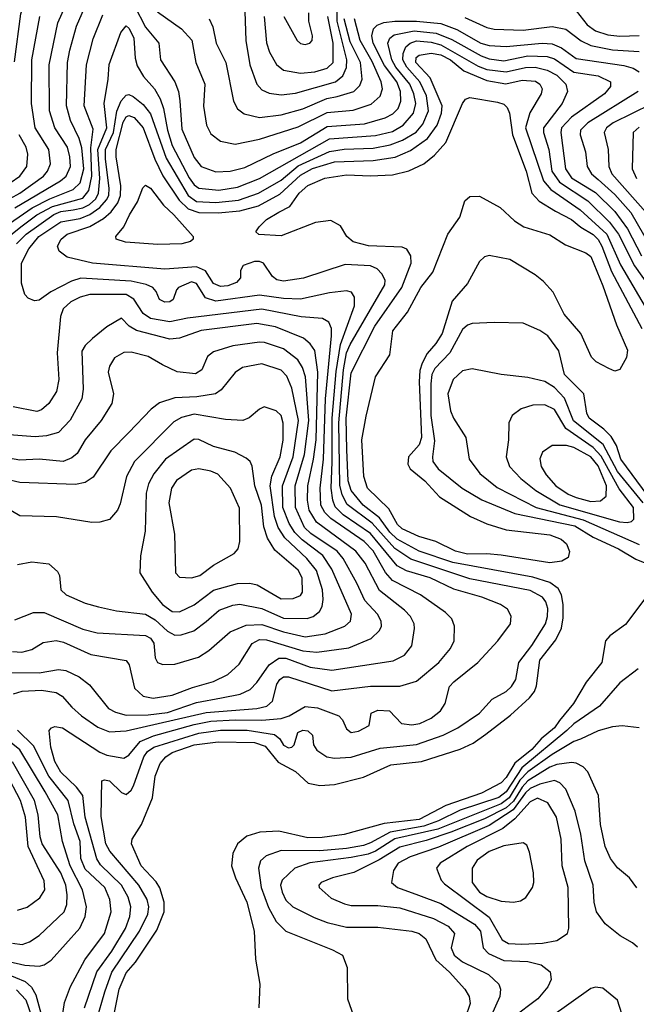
# Model space of a CAD drawing. Extents: x 997026 to 1115308, y 536381 to 619039.
# Tile 392 of 484: x 1065434 to 1067983, y 591862 to 595931. Entities that reach past the tile are written whole.
import ezdxf

# ---------------------------------------------------------------- set-up
doc = ezdxf.new("R2010")
doc.units = 0

msp = doc.modelspace()

# ---------------------------------------------------------------- linework, layer by layer
at = {"layer": '0CON20XD'}
for points in [[(1065412.6, 595757.4), (1065439.4, 595955), (1065493.6, 596115), (1065497.7, 596205), (1065481.9, 596255), (1065438.7, 596325), (1065395, 596357.6)], [(1065415, 595153.7), (1065602.7, 595265), (1065627, 595285), (1065644.8, 595325), (1065642.2, 595365), (1065631.6, 595405), (1065580, 595485), (1065558.1, 595555), (1065555.9, 595745), (1065592.1, 595917.9), (1065652.1, 596055)], [(1065243.5, 594986.5), (1065486.1, 595153.9), (1065558.8, 595191.2), (1065655, 595229), (1065685, 595257.3), (1065699.4, 595315), (1065691.9, 595401.9), (1065680.8, 595440.8), (1065645.1, 595515.1), (1065628.3, 595575), (1065632.5, 595755), (1065641.9, 595805), (1065669.8, 595905), (1065729.6, 596045)], [(1065908.3, 595988.3), (1065955, 595900.8), (1066010, 595835), (1066016, 595765), (1066076.3, 595675), (1066091, 595635), (1066096.3, 595596.3), (1066105, 595479.2), (1066155, 595362.1), (1066185, 595324), (1066245, 595302.4), (1066305, 595305.2), (1066365, 595320.7), (1066482.5, 595377.5), (1066595, 595422.9), (1066705, 595490.6), (1066859, 595501), (1066944.6, 595525.4), (1066977.2, 595542.8), (1066998.7, 595565), (1067009.3, 595595), (1067008.2, 595635), (1066992.7, 595675), (1066942, 595742), (1066895.1, 595835), (1066889.8, 595865), (1066896.9, 595893.1), (1066911.4, 595908.6), (1066940, 595920), (1066984.9, 595925.1), (1067075, 595925.1), (1067175.1, 595915.1), (1067241.2, 595891.2), (1067340, 595835), (1067375, 595824.3), (1067445, 595820.3), (1067594.3, 595834.3), (1067635, 595831.3), (1067674.5, 595814.5), (1067735, 595771), (1067931.8, 595741.8), (1067970.7, 595730.7), (1067995, 595715.4)], [(1066364.8, 595965), (1066369.3, 595845), (1066385.2, 595745.2), (1066414, 595665), (1066435, 595640.8), (1066465, 595628.2), (1066515, 595621.4), (1066575, 595627.2), (1066740.4, 595675), (1066770.4, 595699.6), (1066785.9, 595734.1), (1066786.9, 595765), (1066746.2, 595925), (1066746, 595965)], [(1067735, 595968.5), (1067779.9, 595909.9), (1067814.9, 595884.9), (1067865, 595868.8), (1067915, 595863), (1067995, 595866.4)], [(1065395, 595192.8), (1065435, 595214.6), (1065533.4, 595285), (1065549.8, 595305), (1065561.6, 595335), (1065554.8, 595395), (1065498.5, 595485), (1065483.4, 595585), (1065485.2, 595765), (1065517.3, 595945)], [(1065438.6, 595075), (1065504.7, 595125.3), (1065570.1, 595159.9), (1065695, 595193.3), (1065720.7, 595225), (1065732.9, 595285), (1065728.1, 595401.9), (1065738.4, 595478.4), (1065700.4, 595575), (1065710.4, 595745), (1065737.9, 595852.1), (1065778.7, 595951.4)], [(1066004.2, 595964.2), (1066103.7, 595893.7), (1066146.4, 595846.4), (1066162.3, 595755), (1066199.6, 595665), (1066194, 595574), (1066206.2, 595495), (1066225, 595459.5), (1066265, 595429.6), (1066325, 595416.6), (1066425, 595437.5), (1066585, 595488.5), (1066705, 595548.4), (1066812.2, 595557.8), (1066887.2, 595582.8), (1066924.1, 595615), (1066934.3, 595645.7), (1066928.9, 595675), (1066891, 595759), (1066842.1, 595845), (1066818.1, 595935)], [(1066217.9, 595935), (1066232.2, 595902.2), (1066247.1, 595835), (1066286.9, 595755), (1066318.2, 595595), (1066335, 595563.5), (1066361.7, 595541.7), (1066425, 595527), (1066515, 595537.8), (1066605, 595562.5), (1066704.5, 595605.5), (1066746.2, 595613.8), (1066816, 595635), (1066840.9, 595659.1), (1066850.4, 595685), (1066843, 595755), (1066800, 595840), (1066775.2, 595935)], [(1066444.8, 595945), (1066455, 595836.2), (1066467.1, 595797.1), (1066495.8, 595745.8), (1066525, 595722.1), (1066595, 595709.8), (1066654.5, 595715.5), (1066705, 595730.4), (1066730.2, 595755), (1066729.9, 595835), (1066708.7, 595945)], [(1066526.4, 595945), (1066581.9, 595845), (1066595, 595833.5), (1066615, 595828.9), (1066633.8, 595835), (1066642.9, 595845), (1066644.4, 595865), (1066629.6, 595925), (1066629.8, 595959.8)], [(1067275, 595940), (1067365, 595898.7), (1067395, 595892.8), (1067515, 595888), (1067635, 595902.8), (1067691.9, 595891.9), (1067754.6, 595844.6), (1067795.1, 595825.1), (1067885, 595807), (1067995, 595799.9)], [(1065421.1, 595005), (1065461.6, 595045), (1065575, 595126.8), (1065605, 595139.1), (1065655, 595145.4), (1065695, 595153.4), (1065722.5, 595167.5), (1065748.5, 595191.5), (1065760, 595215), (1065765.1, 595275), (1065757.5, 595395), (1065794.9, 595485), (1065782.9, 595585), (1065800.6, 595685), (1065804.1, 595745.9), (1065852.1, 595877.9), (1065875, 595905.4), (1065887.5, 595895), (1065905.6, 595855), (1065911.7, 595771.7), (1065920, 595740), (1065946.1, 595696.1), (1065991.7, 595645), (1066014.6, 595604.6), (1066029.4, 595565), (1066045.4, 595475), (1066065, 595412), (1066135, 595277.5), (1066155, 595249), (1066175, 595235.6), (1066257.4, 595227.4), (1066335, 595238.9), (1066425, 595274.5), (1066715, 595438.9), (1066905, 595452.1), (1066975, 595469.7), (1067019.6, 595495), (1067062.7, 595545), (1067071.3, 595585), (1067063.6, 595625), (1067046.8, 595665), (1066989.8, 595735), (1066972.8, 595765), (1066955.9, 595835), (1066963.9, 595855), (1066981.8, 595868.2), (1067065, 595885.7), (1067155.8, 595875.8), (1067220.1, 595850.1), (1067341.9, 595781.9), (1067375, 595769.9), (1067435, 595761.8), (1067535, 595782.6), (1067615, 595779.6), (1067645, 595769), (1067724.3, 595714.3), (1067825, 595700), (1067876.2, 595675), (1067876.9, 595655), (1067851.6, 595625), (1067715, 595528.9), (1067674.5, 595485), (1067671.5, 595465), (1067690.2, 595315), (1067715, 595277.9), (1067815, 595217.2), (1067895, 595138.8), (1067947.1, 595067.1), (1068005, 594956.1)], [(1067087.7, 593022.3), (1067135.2, 593044.8), (1067173.8, 593075), (1067192.7, 593105), (1067211.5, 593175), (1067228.5, 593195), (1067327.9, 593275), (1067410.5, 593365), (1067463.3, 593435), (1067466.3, 593466.3), (1067450, 593495), (1067422, 593515), (1067344.2, 593545), (1067228.3, 593578.3), (1067131.5, 593625), (1067033.6, 593653.6), (1066994.9, 593674.9), (1066885, 593807.4), (1066771.7, 593885), (1066738.1, 593918.1), (1066728.1, 593945), (1066721.8, 593995), (1066725.7, 594104.3), (1066726, 594285), (1066742.5, 594477.5), (1066760.6, 594589.4), (1066818.6, 594748.6), (1066818.2, 594785), (1066805.3, 594805.3), (1066785, 594810.8), (1066715, 594802.5), (1066595, 594776.3), (1066525, 594778.9), (1066425, 594793.1), (1066245, 594768.2), (1066201.9, 594781.9), (1066165, 594840.5), (1066145, 594847.9), (1066090.8, 594825), (1066082, 594815), (1066068.8, 594775), (1066055, 594766), (1066035, 594764.5), (1066012, 594775), (1065998.3, 594808.3), (1065984.2, 594825), (1065957.5, 594837.5), (1065895, 594850.2), (1065687.3, 594862.7), (1065649.2, 594850.8), (1065562.8, 594807.2), (1065515, 594772.7), (1065495, 594769.4), (1065470, 594780), (1065455.7, 594795), (1065442.3, 594842.3), (1065441.6, 594925), (1065472.7, 594985), (1065513.1, 595035), (1065605, 595096.4), (1065685, 595110.4), (1065725, 595125.6), (1065765.4, 595154.6), (1065793.8, 595186.2), (1065802.6, 595205), (1065804.9, 595235), (1065789.4, 595355), (1065789.7, 595395), (1065822.6, 595465), (1065836.4, 595553.6), (1065853.8, 595596.2), (1065875, 595619.8), (1065885, 595621.9), (1065903.7, 595613.7), (1065945, 595580.5), (1065975, 595541.8), (1066039.3, 595359.3), (1066131.2, 595205), (1066165, 595180.2), (1066245, 595175.5), (1066338.5, 595185), (1066420.9, 595215), (1066515, 595268.2), (1066585, 595326.7), (1066715, 595387), (1066775, 595396.1), (1066895, 595400.4), (1066965.7, 595414.3), (1067016.9, 595433.1), (1067073.6, 595466.4), (1067101.1, 595498.9), (1067124.1, 595555), (1067116.1, 595616.1), (1067088.9, 595675), (1067034.4, 595735), (1067017.6, 595765), (1067018.9, 595791.1), (1067030.5, 595819.5), (1067047.8, 595835), (1067075, 595844.1), (1067135, 595838.4), (1067175, 595827.6), (1067329.6, 595739.6), (1067365, 595725.3), (1067445, 595715.8), (1067525, 595733.7), (1067565, 595734.6), (1067615, 595723.4), (1067655, 595702.3), (1067692.2, 595665), (1067698.1, 595635), (1067676.2, 595585), (1067599.2, 595485), (1067599.3, 595465), (1067621.7, 595395), (1067633.8, 595305), (1067665, 595260.4), (1067782.3, 595182.3), (1067872.5, 595095), (1067909.5, 595045), (1067975, 594913.5), (1068119.6, 594709.6)], [(1066422.1, 595162.1), (1066509.9, 595210.1), (1066595, 595289.1), (1066645, 595315.7), (1066735, 595344.2), (1066895, 595349.3), (1066986.8, 595363.2), (1067049.5, 595390.5), (1067120, 595440), (1067159.8, 595495), (1067178.3, 595545), (1067180.6, 595575), (1067130.5, 595690.5), (1067071.2, 595755), (1067073.8, 595775), (1067085.1, 595784.9), (1067135, 595792.7), (1067175, 595786.5), (1067214.4, 595765), (1067269.5, 595719.5), (1067365, 595679.6), (1067443.4, 595666.6), (1067511.3, 595681.3), (1067566.9, 595676.9), (1067584.6, 595665), (1067593.9, 595645), (1067589.3, 595625), (1067543.2, 595546.8), (1067524.8, 595485), (1067599, 595265), (1067629.5, 595229.5), (1067751.7, 595145), (1067861.1, 595045), (1067918, 594918), (1068043.6, 594705)], [(1066786.3, 594153.7), (1066784, 594285), (1066805, 594471.8), (1066902.1, 594665), (1067013.8, 594825), (1067052.8, 594925), (1067050.9, 594955), (1067035, 594982.5), (1067015, 594991.8), (1066876.6, 594996.6), (1066813, 595013), (1066786.2, 595035), (1066759.8, 595079.8), (1066720.8, 595100.8), (1066656.4, 595093.6), (1066515, 595038.6), (1066423, 595043), (1066410, 595055), (1066424, 595075), (1066454.4, 595105), (1066505, 595136), (1066550.5, 595159.5), (1066589, 595215), (1066625, 595246.5), (1066695, 595276), (1066785, 595290.8), (1066885, 595286.5), (1066975, 595290.3), (1067042.8, 595307.2), (1067104.5, 595335.5), (1067148.8, 595371.2), (1067195.5, 595424.5), (1067265.3, 595584.7), (1067277.1, 595602.9), (1067295, 595609.5), (1067408.9, 595591.1), (1067435, 595581.6), (1067449, 595569), (1067458.9, 595545), (1067471.7, 595455), (1067528.5, 595305), (1067550.8, 595215), (1067581.8, 595181.8), (1067649.5, 595140.5), (1067715, 595105.6), (1067753.3, 595073.3), (1067805, 595043.2), (1067825, 595022.8), (1067841.1, 594995), (1067880.6, 594890.6), (1068005.5, 594655)], [(1067991.2, 595635), (1067782.7, 595505), (1067752.3, 595475), (1067751.7, 595455), (1067773.5, 595385), (1067779.7, 595325), (1067798.3, 595295), (1067825, 595270.3), (1067895, 595209), (1067959.8, 595135), (1068038.7, 594998.7)], [(1068045, 595581.6), (1067886.9, 595505), (1067859.5, 595485), (1067850.8, 595465), (1067866.5, 595395), (1067870, 595325), (1067882.3, 595295), (1068031.5, 595125)], [(1065752, 591795), (1065785.8, 591914.2), (1065815.7, 591995), (1065930, 592165), (1065964.5, 592235), (1065968.8, 592265), (1065961.6, 592295), (1065926.2, 592355), (1065807, 592495), (1065790.2, 592525), (1065771.7, 592638.3), (1065774.5, 592785.5), (1065785, 592790), (1065805, 592785.5), (1065855, 592737.5), (1065875, 592728.9), (1065895, 592747.3), (1065904.5, 592765.5), (1065947.1, 592885), (1065963.2, 592906.8), (1065989.2, 592925), (1066175, 592982.9), (1066265, 592995.5), (1066375, 592995.1), (1066487.4, 592977.4), (1066509.9, 592959.9), (1066525, 592933.3), (1066545, 592922.7), (1066558.8, 592925), (1066569.2, 592935), (1066584.3, 592985), (1066605, 592995.4), (1066625, 592992.9), (1066644.2, 592975), (1066649.4, 592935), (1066662.4, 592912.4), (1066704.2, 592885), (1066735, 592879.1), (1066805, 592883.2), (1066925, 592920.2), (1067075, 592936.4), (1067185, 592974), (1067245.4, 593005), (1067335.4, 593065), (1067387.3, 593122.7), (1067445, 593154.6), (1067466.9, 593175), (1067485.4, 593205), (1067497.7, 593275), (1067550.9, 593345), (1067607.1, 593435), (1067616.6, 593465), (1067617.3, 593497.3), (1067609.2, 593525), (1067595.3, 593545), (1067545, 593571.7), (1067295, 593621), (1067051.7, 593701.7), (1066985, 593746.6), (1066890.9, 593850.9), (1066788, 593928), (1066767.9, 593967.9), (1066758.1, 594008.1), (1066754.2, 594265), (1066772.3, 594485), (1066785.8, 594555), (1066801, 594589), (1066943.5, 594835), (1066944.7, 594855), (1066931.7, 594881.7), (1066911.5, 594901.5), (1066885, 594914.7), (1066780.1, 594919.9), (1066607.5, 594862.5), (1066525, 594850.9), (1066496.9, 594856.9), (1066479.4, 594869.4), (1066441.5, 594925), (1066425, 594932.7), (1066405, 594932.7), (1066357.5, 594915), (1066347.1, 594895), (1066347.1, 594865), (1066330.6, 594845), (1066295, 594831.7), (1066265, 594828.3), (1066235, 594841.4), (1066202.8, 594892.8), (1066165, 594909.3), (1066035, 594900.7), (1065735.8, 594925.8), (1065630.2, 594950.2), (1065596.9, 594975), (1065590.4, 594995), (1065605.3, 595025), (1065630.4, 595045), (1065725, 595076.7), (1065780.7, 595109.3), (1065812.5, 595137.5), (1065840.1, 595175), (1065851.1, 595205), (1065852.1, 595245), (1065833, 595365), (1065833.6, 595395), (1065862.6, 595507.4), (1065875, 595529.6), (1065885, 595535.6), (1065907.1, 595527.1), (1065944.8, 595485), (1065993.2, 595355), (1066026.6, 595286.6), (1066094, 595185), (1066130.3, 595150.3), (1066175, 595134.1), (1066255, 595132.7), (1066345, 595141.9), (1066422.1, 595162.1)], [(1067995, 595487.4), (1067970.4, 595465), (1067965.8, 595315), (1067984.3, 595275)], [(1065395, 595257), (1065434.7, 595285), (1065463.7, 595325), (1065468.1, 595375), (1065461.1, 595405), (1065431.9, 595455)], [(1066005, 595002), (1065872.4, 595012.4), (1065832.5, 595025), (1065831.2, 595035), (1065865.3, 595074.7), (1065888, 595125), (1065921.7, 595178.3), (1065943.5, 595236.5), (1065955, 595247.1), (1065975, 595235.5), (1066028.8, 595165), (1066072, 595125), (1066151.2, 595035), (1066151.2, 595025), (1066140, 595015), (1066105, 595004.6), (1066005, 595002)], [(1067625, 593686.7), (1067425, 593718.2), (1067365, 593724.3), (1067285, 593722.8), (1067235.5, 593735), (1067154.8, 593774.8), (1067084.5, 593795), (1067015, 593826.9), (1066995.7, 593845), (1066960.3, 593910.3), (1066871.6, 593995), (1066856.7, 594043.3), (1066848.4, 594195), (1066867, 594293), (1066905.5, 594455), (1066963.9, 594546.1), (1066977.1, 594645), (1067037.3, 594722.7), (1067092, 594825), (1067141.4, 594888.6), (1067203.8, 595045), (1067253.5, 595115), (1067275, 595183.3), (1067295, 595201.2), (1067335, 595202), (1067420, 595155), (1067480.1, 595100.1), (1067517.5, 595075), (1067625, 595042.3), (1067690.8, 595000.8), (1067775, 594968.2), (1067795, 594952.9), (1067845, 594831.1), (1067900.7, 594670.7), (1067946.8, 594565), (1067942.1, 594535), (1067915, 594485.8), (1067895, 594479.2), (1067869.2, 594489.2), (1067817.6, 594517.6), (1067797.3, 594537.3), (1067754.4, 594634.4), (1067685, 594713.9), (1067640, 594805), (1067599.6, 594849.6), (1067565, 594877.3), (1067459.8, 594939.8), (1067375, 594956.2), (1067355, 594951.8), (1067335, 594932.2), (1067285, 594841.1), (1067221.8, 594768.2), (1067180.2, 594635), (1067155, 594593.2), (1067118.1, 594551.9), (1067097.9, 594512.1), (1067089, 594481), (1067086, 594435), (1067095.1, 594205), (1067085, 594174.7), (1067040.8, 594125), (1067038.9, 594095), (1067047.8, 594075), (1067109.5, 594025), (1067169.2, 593959.2), (1067297.7, 593877.7), (1067365, 593847.5), (1067445, 593822.5), (1067625, 593801.9), (1067673.1, 593785), (1067694.4, 593765), (1067707, 593733), (1067701.1, 593708.9), (1067675, 593693.1), (1067625, 593686.7)], [(1065375.8, 595025), (1065438.6, 595075)], [(1065409.2, 593145), (1065445, 593156.4), (1065525, 593160.6), (1065585, 593151.2), (1065610.5, 593135), (1065649.7, 593089.7), (1065690.4, 593055), (1065757.5, 593007.5), (1065805, 592987.7), (1065875, 592993), (1066205, 593067.8), (1066415.1, 593084.9), (1066456.5, 593095), (1066480, 593115), (1066497.3, 593185), (1066509.2, 593205), (1066525, 593216.1), (1066545, 593215.2), (1066725, 593158.3), (1066885, 593177), (1067005, 593176.8), (1067075, 593198), (1067167.5, 593275), (1067215, 593332.5), (1067230.4, 593365), (1067231.5, 593425), (1067220.4, 593455), (1067195, 593481.5), (1067090.8, 593555), (1066975, 593614), (1066946.7, 593646.7), (1066896, 593736), (1066858.3, 593775), (1066720.4, 593870.4), (1066695.4, 593895.4), (1066679.5, 593925), (1066677, 593995), (1066690.1, 594115), (1066698.8, 594365), (1066723.8, 594625), (1066722.6, 594655), (1066711.8, 594681.8), (1066686.7, 594696.7), (1066597.3, 594702.7), (1066435, 594735.7), (1066127.4, 594697.4), (1066055, 594682.3), (1065975, 594696.7), (1065945, 594717.4), (1065906.7, 594776.7), (1065875, 594795.4), (1065725, 594795.2), (1065685, 594784.8), (1065646.2, 594765), (1065614, 594736), (1065602.8, 594705), (1065589.7, 594555), (1065596, 594445), (1065586.2, 594395), (1065555.5, 594345), (1065525, 594318.5), (1065505, 594311.8), (1065408, 594332)], [(1065365, 593233), (1065515, 593232.5), (1065595, 593246.1), (1065625, 593241.6), (1065680.9, 593215), (1065722.7, 593182.7), (1065801.2, 593085), (1065829.8, 593069.8), (1065875, 593056.7), (1065965, 593058.8), (1066045, 593068.5), (1066165, 593109.4), (1066268.5, 593128.5), (1066346, 593144), (1066386.4, 593163.6), (1066415, 593191.5), (1066465.3, 593265), (1066505, 593292.2), (1066535, 593292.3), (1066635, 593255.5), (1066725, 593242.7), (1066978.4, 593281.6), (1067025.6, 593305), (1067055.8, 593344.2), (1067066.8, 593415), (1067064.6, 593435), (1067049.3, 593465), (1067025, 593491.2), (1066921.7, 593571.7), (1066862.7, 593685), (1066824, 593735), (1066661.5, 593855), (1066631, 593905), (1066624.1, 593945), (1066625.9, 594005), (1066649.4, 594115), (1066659.2, 594195), (1066666.8, 594475), (1066653.9, 594563.9), (1066635, 594592), (1066607.9, 594615), (1066492.3, 594662.3), (1066415, 594676.1), (1066185, 594646.3), (1066095, 594614.8), (1066055, 594610.6), (1065917.1, 594647.1), (1065886.9, 594665), (1065855, 594697.5), (1065795, 594661.4), (1065735, 594613.9), (1065704.7, 594585), (1065690.9, 594560.9), (1065696.8, 594405), (1065690.8, 594365), (1065643.5, 594276.5), (1065595, 594225.9), (1065545, 594211.4), (1065497.9, 594207.9), (1065172.7, 594232.7)], [(1068032.7, 593962.7), (1067918.6, 594115), (1067901.4, 594171.4), (1067879, 594209), (1067849.4, 594239.4), (1067787.8, 594285), (1067779, 594305), (1067766.1, 594385), (1067686.7, 594465), (1067663.3, 594563.3), (1067616.9, 594625), (1067585, 594647.5), (1067515, 594676.9), (1067395, 594680.6), (1067305, 594675.4), (1067285, 594668.8), (1067265, 594650.4), (1067211.9, 594555), (1067149.8, 594490.2), (1067138.6, 594465), (1067133.2, 594426.8), (1067134, 594295), (1067149.4, 594190.6), (1067140, 594125), (1067142.6, 594105), (1067164.1, 594075), (1067263.2, 593995), (1067345, 593947.6), (1067480.4, 593890.4), (1067729, 593839), (1067805, 593793), (1067909.1, 593745), (1067981.8, 593701.8), (1068052.7, 593672.7)], [(1065405, 593319.7), (1065443.1, 593316.9), (1065485, 593329.1), (1065531.9, 593358.1), (1065585, 593366.4), (1065615, 593359.2), (1065728.5, 593308.5), (1065875, 593283.6), (1065886.8, 593265), (1065908.8, 593168.8), (1065944.4, 593135), (1065986.8, 593126.8), (1066065, 593139.3), (1066148.1, 593171.9), (1066235, 593196.5), (1066294.4, 593225), (1066342, 593268), (1066395, 593353.8), (1066425, 593369.6), (1066455, 593368.5), (1066605, 593322.6), (1066662.9, 593317.1), (1066795, 593335.2), (1066886.6, 593373.4), (1066922.3, 593407.7), (1066929.6, 593425), (1066928.9, 593445), (1066912.9, 593475), (1066861.4, 593531.4), (1066827.5, 593602.5), (1066771.5, 593705), (1066747, 593735), (1066638.2, 593808.2), (1066612.1, 593832.1), (1066574.1, 593915), (1066573, 594005), (1066611.1, 594135), (1066629.1, 594275), (1066615.4, 594455.4), (1066603.3, 594493.3), (1066583.6, 594525), (1066525, 594571.7), (1066446.6, 594596.6), (1066425, 594598), (1066315, 594583.2), (1066235, 594558.8), (1066210.2, 594539.8), (1066186.7, 594485), (1066161.7, 594468.3), (1066085, 594476.2), (1066024.8, 594504.8), (1065965, 594538.9), (1065895, 594557.1), (1065864.2, 594555.8), (1065826.2, 594533.8), (1065805, 594500), (1065799.6, 594475), (1065822.1, 594385), (1065814.6, 594345), (1065771.5, 594275), (1065705.4, 594195), (1065671.8, 594138.2), (1065649.9, 594120.1), (1065614.8, 594105.2), (1065515, 594114.8), (1065435, 594111.2), (1065315, 594132)], [(1065415, 593451.3), (1065491.2, 593481.2), (1065535, 593481), (1065695, 593413), (1065755, 593397.7), (1065955, 593386.7), (1065975.3, 593375), (1065989.4, 593355), (1065993.7, 593293.7), (1066004.2, 593275), (1066026.3, 593266.3), (1066075, 593267.3), (1066173.5, 593296.5), (1066215.6, 593324.4), (1066305, 593401.9), (1066370.8, 593429.2), (1066435, 593431.3), (1066525, 593401.4), (1066615, 593380.5), (1066696.4, 593393.6), (1066778.2, 593425), (1066801.5, 593445), (1066805.8, 593475), (1066725, 593660.9), (1066687.4, 593717.4), (1066601.3, 593781.3), (1066571.5, 593811.5), (1066548.9, 593848.9), (1066522.6, 593915), (1066520.7, 594005), (1066565.1, 594125), (1066586.4, 594275), (1066559.2, 594409.2), (1066538, 594458), (1066515, 594482.5), (1066435, 594508.9), (1066355, 594494.2), (1066325, 594473.9), (1066267.8, 594402.2), (1066244.4, 594385), (1066166.9, 594373.1), (1066075, 594368.6), (1066012.3, 594347.7), (1065977.7, 594322.3), (1065885, 594225.4), (1065811, 594149), (1065738.6, 594041.4), (1065705, 594018.2), (1065665, 594010.6), (1065435, 594019), (1065315, 594046)], [(1068011, 593935), (1067905, 594064.3), (1067845.6, 594175.6), (1067722.9, 594272.9), (1067686.6, 594366.6), (1067645, 594411.4), (1067605, 594435.9), (1067535, 594453.1), (1067425, 594465.5), (1067305, 594488.9), (1067265, 594479.5), (1067226.7, 594445), (1067204.6, 594385), (1067215.6, 594315), (1067228.1, 594285), (1067278.5, 594205), (1067292.9, 594115), (1067336.4, 594056.4), (1067407.9, 593997.9), (1067569.7, 593915), (1067764, 593864), (1067995, 593762.2)], [(1067945, 593853.6), (1067962.7, 593857.3), (1067972.7, 593867.3), (1067971.7, 593915), (1067912, 593992), (1067838.1, 594128.1), (1067805, 594163.7), (1067692.2, 594242.2), (1067645, 594321), (1067605, 594339.4), (1067555, 594338.3), (1067506.6, 594323.4), (1067470, 594295), (1067456.2, 594265), (1067454.6, 594195.4), (1067444.6, 594125), (1067459.6, 594085), (1067506, 594035), (1067567.1, 593985), (1067666.6, 593926.6), (1067913.2, 593856.8), (1067945, 593853.6)], [(1065425, 593680), (1065485, 593690.5), (1065555, 593681.9), (1065591.3, 593651.3), (1065598.6, 593635), (1065604.3, 593575), (1065626, 593555), (1065705, 593520), (1065760, 593505), (1065835, 593488.7), (1065955, 593474.8), (1065995, 593451.1), (1066045, 593403.9), (1066075, 593388), (1066101.5, 593388.5), (1066154.4, 593405.6), (1066205.2, 593444.8), (1066259.5, 593490.5), (1066315, 593512.3), (1066344.3, 593515.7), (1066435, 593498.5), (1066525, 593458.2), (1066623.3, 593456.7), (1066647.5, 593465), (1066673.2, 593485), (1066684.4, 593505.6), (1066689.4, 593535), (1066686.6, 593575), (1066661.2, 593655), (1066621.3, 593705), (1066530.3, 593790.3), (1066503.4, 593833.4), (1066487.8, 593877.8), (1066469.1, 594005), (1066477, 594045), (1066510.6, 594125), (1066523.7, 594193.7), (1066523.6, 594263.6), (1066515, 594295.7), (1066495, 594314.4), (1066445, 594330.8), (1066425, 594322), (1066383.6, 594286.4), (1066356.7, 594275), (1066285, 594278.5), (1066155, 594300.7), (1066102.6, 594287.4), (1066071, 594269), (1065908.4, 594105), (1065876, 594044), (1065849.5, 593930.5), (1065838.2, 593905), (1065805, 593865.6), (1065765, 593854.4), (1065733.2, 593853.2), (1065587, 593877), (1065435, 593880.8), (1065342.9, 593935)], [(1066095, 593483.8), (1066155, 593513.1), (1066235, 593574.4), (1066335, 593601.3), (1066385, 593602), (1066415.7, 593595.7), (1066515, 593538.6), (1066565, 593539.4), (1066595, 593552.3), (1066603.2, 593565), (1066601.4, 593625), (1066585, 593656.7), (1066489.4, 593739.4), (1066458.8, 593788.8), (1066443, 593835), (1066433.2, 593925), (1066406.8, 594005), (1066395.8, 594085.7), (1066386.4, 594105), (1066369.9, 594119.9), (1066323.6, 594143.6), (1066235, 594167.5), (1066175, 594196.5), (1066155, 594197.6), (1066036.6, 594115), (1065989.2, 594055), (1065966.5, 594013.5), (1065957.1, 593975), (1065952.9, 593817.1), (1065934.4, 593715), (1065930.9, 593645), (1065982.2, 593565), (1066025, 593514.3), (1066065, 593485.2), (1066095, 593483.8)], [(1065805, 591723.3), (1065845.1, 591925), (1065875, 591991.9), (1065913.3, 592036.7), (1066001.8, 592168.2), (1066031, 592245), (1066031.8, 592285), (1066013.1, 592343.1), (1065998.1, 592368.1), (1065936.7, 592435), (1065895.9, 592525), (1065899.4, 592545), (1065938.1, 592605), (1065983.6, 592715), (1065993.9, 592805), (1066015, 592857.9), (1066038.8, 592885), (1066065, 592902.5), (1066155, 592935.1), (1066255, 592946.6), (1066405, 592944.6), (1066449.6, 592929.6), (1066502.6, 592862.6), (1066573.9, 592825), (1066626.4, 592776.4), (1066675, 592765.9), (1066735, 592770), (1066855, 592801), (1066967.8, 592852.2), (1067095, 592865.6), (1067255, 592916.2), (1067308.2, 592941.8), (1067361.7, 592978.3), (1067462.6, 593057.4), (1067541.4, 593128.6), (1067562, 593155), (1067571.2, 593178.8), (1067584.8, 593285), (1067650.9, 593369.1), (1067673.6, 593416.4), (1067680.6, 593459.4), (1067680.1, 593515), (1067673.6, 593555), (1067660.2, 593580.2), (1067625.8, 593605.8), (1067555, 593627.3), (1067225, 593687.6), (1067085.9, 593735), (1066995, 593784.7), (1066965, 593813.2), (1066922, 593872), (1066853.9, 593925), (1066804.4, 593985), (1066791.8, 594025), (1066786.3, 594153.7)], [(1067795, 593940.1), (1067835, 593942.4), (1067858, 593962), (1067859.7, 594005), (1067825, 594087), (1067795, 594124.3), (1067725, 594162.7), (1067695, 594171), (1067635, 594171.5), (1067595.8, 594144.2), (1067584.1, 594115.9), (1067589.7, 594085), (1067610.4, 594050.4), (1067650.3, 594005), (1067701, 593971), (1067735, 593956.1), (1067795, 593940.1)], [(1066145, 593624.7), (1066179.4, 593635), (1066235, 593676.5), (1066320.8, 593725), (1066337.1, 593745), (1066344.4, 593775), (1066342.7, 593912.7), (1066305.4, 593995), (1066253.1, 594053.1), (1066225, 594066.1), (1066175, 594075.4), (1066145, 594070), (1066082.8, 594027.2), (1066061.3, 593995), (1066050.6, 593935), (1066073.8, 593805), (1066078.1, 593645), (1066095, 593628.1), (1066145, 593624.7)], [(1068075.8, 593615), (1067938.3, 593431.7), (1067874.3, 593385.7), (1067855.4, 593365), (1067841.2, 593275), (1067776.4, 593193.6), (1067723.6, 593105), (1067665.3, 593034.7), (1067644.4, 593005), (1067590, 592960), (1067551.4, 592915), (1067480.9, 592859.1), (1067445, 592799), (1067425, 592776.9), (1067342.9, 592735), (1067196, 592684), (1067085, 592626.4), (1066940.9, 592609.1), (1066775, 592563.8), (1066685, 592551), (1066625, 592549.8), (1066505, 592577.5), (1066426.5, 592573.5), (1066373, 592557), (1066334.3, 592525.7), (1066315.4, 592485), (1066310, 592435), (1066326.5, 592385), (1066373.5, 592285), (1066403.6, 592165), (1066408.5, 592048.5), (1066426.9, 591945), (1066422.7, 591847.3)], [(1067990.8, 593249.2), (1067915, 593190.9), (1067831.5, 593095), (1067725, 593021), (1067696.6, 592993.4), (1067510.2, 592839.8), (1067445, 592739.7), (1067415, 592716.8), (1067255.1, 592664.9), (1067165, 592620.8), (1067105, 592599.1), (1066965.7, 592574.3), (1066885, 592529.1), (1066855, 592519.1), (1066785, 592505.7), (1066675, 592496.8), (1066515, 592497.3), (1066453.8, 592476.2), (1066429.6, 592455), (1066421.4, 592425), (1066432.8, 592345), (1066462.9, 592262.9), (1066493.9, 592203.9), (1066535, 592164.6), (1066727.3, 592087.3), (1066768.8, 592065), (1066788, 592015), (1066790, 591885), (1066813.9, 591813.9)], [(1065701.9, 591848.2), (1065752.9, 591997.1), (1065815, 592081.9), (1065871.1, 592175), (1065890, 592225), (1065894.4, 592265), (1065882.5, 592305), (1065855.6, 592355), (1065769.1, 592439.1), (1065753.4, 592463.4), (1065705.7, 592635), (1065694.8, 592725), (1065669, 592759), (1065605, 592821.4), (1065579.7, 592865), (1065563, 592925), (1065556.4, 592993.6), (1065565.4, 593004.6), (1065580.3, 593009.7), (1065611.9, 593005), (1065765, 592903.8), (1065795, 592892.2), (1065865, 592879.7), (1065885, 592892), (1065932.3, 592947.7), (1065987.8, 592972.2), (1066155, 593019.1), (1066225, 593032), (1066325, 593037.8), (1066435, 593035.8), (1066515, 593043.8), (1066548.7, 593055), (1066615, 593092.7), (1066665, 593088.1), (1066752.9, 593055), (1066768.3, 593038.2), (1066785, 593000.5), (1066805, 592986.1), (1066835, 592991.3), (1066878.8, 593015), (1066886.7, 593065), (1066915, 593077.8), (1066963.3, 593075), (1067012.8, 593022.8), (1067055, 593017.6), (1067087.7, 593022.3)], [(1065389.5, 592039.5), (1065455, 592023.5), (1065515, 592019.5), (1065535.2, 592024.8), (1065565.2, 592044.8), (1065683.1, 592176.9), (1065705.2, 592224.8), (1065711, 592265), (1065694.1, 592335), (1065643.2, 592435), (1065611.5, 592535), (1065592.1, 592645), (1065539.9, 592739.9), (1065434.5, 592914.5), (1065296, 593025)], [(1065608.4, 591795), (1065620.1, 591869.9), (1065644.8, 591935.2), (1065703.3, 592046.7), (1065785, 592155.5), (1065812, 592245), (1065806.4, 592295), (1065786.1, 592345), (1065705, 592420.6), (1065687.8, 592465), (1065683.9, 592535), (1065657.9, 592607.9), (1065634.2, 592705), (1065554.7, 592804.7), (1065491.1, 592931.1), (1065425.3, 592995)], [(1067995, 593004.2), (1067925, 593013.5), (1067885, 593009.6), (1067825, 592992), (1067752.5, 592957.5), (1067725, 592947.8), (1067635, 592895.1), (1067535, 592823.6), (1067502, 592788), (1067458, 592715), (1067425, 592690.9), (1067163.3, 592586.7), (1066985, 592545.6), (1066905, 592495.3), (1066875, 592483.3), (1066805, 592468.6), (1066633.2, 592446.8), (1066572.3, 592425), (1066519.5, 592375), (1066513, 592355), (1066518.8, 592325), (1066535, 592292.9), (1066562.9, 592265), (1066651.2, 592221.2), (1066705, 592200.4), (1066785, 592181.1), (1066915, 592181.6), (1067055, 592164.8), (1067085.5, 592155), (1067112.7, 592132.7), (1067155, 592045.8), (1067211.6, 591995), (1067274.7, 591925), (1067292, 591895), (1067296, 591865), (1067275.4, 591805)], [(1065405, 592114.7), (1065445, 592108.9), (1065475, 592120), (1065515, 592146.1), (1065618.4, 592245), (1065629.6, 592275), (1065630.2, 592315), (1065624.8, 592355), (1065603.8, 592405), (1065526.9, 592525), (1065518.4, 592555), (1065511.2, 592645), (1065495.4, 592705), (1065405, 592863.9)], [(1067985, 592342.9), (1067955.4, 592385.4), (1067905, 592425.6), (1067876.2, 592465), (1067854.2, 592515), (1067834.6, 592605.4), (1067826.5, 592725), (1067783.3, 592823.3), (1067763.5, 592843.5), (1067735, 592858.6), (1067715, 592861.4), (1067655, 592853.1), (1067625, 592841.8), (1067535, 592786.2), (1067510.9, 592759.1), (1067475, 592701.3), (1067445.5, 592674.5), (1067355, 592629.2), (1067216.1, 592573.9), (1067115, 592539.8), (1067005, 592512.1), (1066920.8, 592459.2), (1066815, 592407.1), (1066728, 592385), (1066680.8, 592365), (1066671.4, 592355), (1066672.9, 592345), (1066721.3, 592301.3), (1066777, 592277), (1066805, 592270.9), (1066915, 592270.2), (1067005, 592260.4), (1067145, 592216.3), (1067206, 592185), (1067231.6, 592155), (1067217.7, 592095), (1067230, 592065), (1067265, 592038), (1067372.5, 591985), (1067415.5, 591945), (1067421.2, 591925), (1067419.3, 591895), (1067383.5, 591815)], [(1065425, 592251.1), (1065465, 592263.1), (1065518.3, 592301.7), (1065537.8, 592335), (1065535, 592372.2), (1065469.3, 592515), (1065458.1, 592635), (1065437.6, 592705), (1065377.9, 592817.9)], [(1067988, 592098), (1067966.7, 592116.7), (1067915.8, 592145), (1067855, 592194.5), (1067818.9, 592245), (1067808.4, 592285), (1067805.3, 592355), (1067769.8, 592455), (1067754.3, 592565.7), (1067730.8, 592660.8), (1067691.9, 592751.9), (1067667.2, 592777.2), (1067645, 592787), (1067585, 592772.5), (1067545, 592753.6), (1067525, 592735.7), (1067474.3, 592665.7), (1067375, 592601.7), (1067165, 592512.2), (1067047.7, 592472.3), (1066998.4, 592445), (1066979.3, 592415), (1066970.9, 592365), (1066995.6, 592345), (1067082.6, 592312.6), (1067175, 592278.9), (1067313.6, 592193.6), (1067339.1, 592165), (1067350.4, 592095), (1067371.9, 592071.9), (1067435, 592043.4), (1067535, 592039.3), (1067590, 592025), (1067627.1, 591997.1), (1067631.1, 591965), (1067616.7, 591935), (1067576.1, 591885), (1067470, 591805)], [(1067510.4, 592110.4), (1067595, 592114.8), (1067654.2, 592125.8), (1067698.1, 592155), (1067703.6, 592176.4), (1067701.2, 592345), (1067676.8, 592435), (1067671.9, 592545), (1067653.3, 592635), (1067617.9, 592695), (1067575, 592713.8), (1067545, 592698.4), (1067481.4, 592628.6), (1067431.8, 592588.2), (1067283.7, 592515), (1067172.7, 592445), (1067157.8, 592425), (1067176.4, 592375), (1067189.9, 592359.9), (1067375, 592221.9), (1067428.5, 592128.5), (1067455, 592114.1), (1067510.4, 592110.4)], [(1067475, 592284.6), (1067505, 592290), (1067526.6, 592303.4), (1067553.6, 592345), (1067559.1, 592365), (1067558.5, 592405), (1067541.5, 592491.5), (1067530, 592520), (1067515, 592530), (1067435, 592516.5), (1067375, 592493.8), (1067325, 592458.1), (1067304.8, 592425), (1067304.8, 592365), (1067335, 592325.2), (1067365, 592307.3), (1067425, 592288.6), (1067475, 592284.6)], [(1065335.5, 592005.5), (1065456.7, 591956.7), (1065482.9, 591932.9), (1065501.7, 591901.7), (1065530, 591795)], [(1065421.6, 591921.6), (1065460.3, 591880.3), (1065482.7, 591812.7)], [(1067950.1, 591740.1), (1067905, 591880), (1067845, 591928.6), (1067815, 591933.1), (1067795, 591928.1), (1067622.7, 591805)]]:
    msp.add_lwpolyline(points, dxfattribs=at)

doc.saveas('drawing.dxf')
